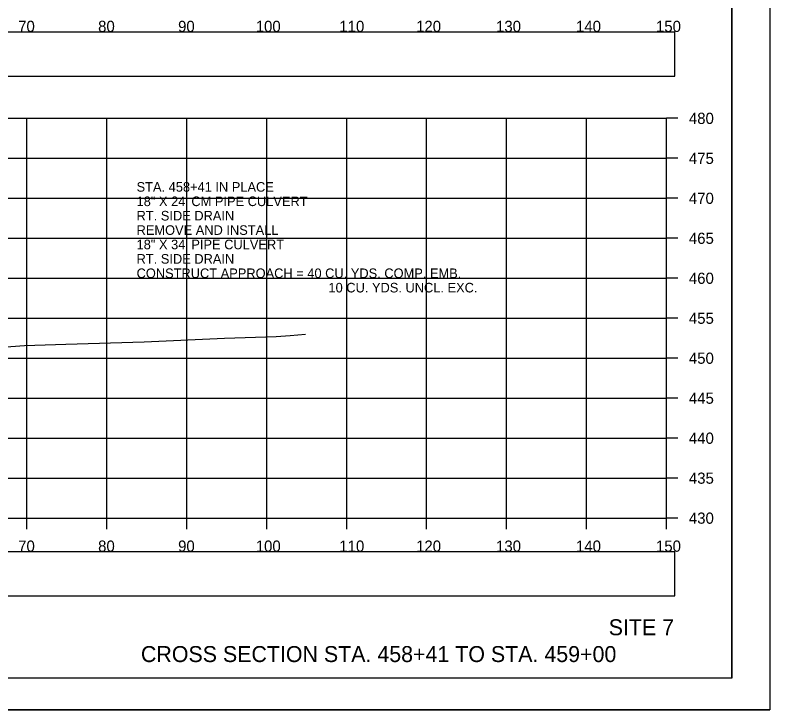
# Model space of a CAD drawing. Extents: x 1376273 to 1384221, y 378927 to 384592.
# Drawn here: x 1384126.4 to 1384220.8, y 380325.2 to 380412.1 of the extents above; entities that cross this region are included whole.
import ezdxf

# ---------------------------------------------------------------- set-up
doc = ezdxf.new("R2010")
doc.units = 0
for name, color, linetype in [('R_Axis', 7, 'Continuous'), ('R_Axis Annot', 7, 'Continuous'), ('R_Border', 7, 'Continuous'), ('R_Draft', 7, 'Continuous'), ('R_Drive', 7, 'Continuous'), ('R_Exist Surface', 7, 'Continuous'), ('R_Grid', 7, 'Continuous'), ('R_No Plot', 7, 'Continuous')]:
    doc.layers.add(name, color=color, linetype=linetype)

msp = doc.modelspace()

# ---------------------------------------------------------------- linework, layer by layer
at = {"layer": 'R_Axis'}
for p, q in [((1384207.907, 380349.156), (1384207.907, 380399.156)), ((1384209.307, 380399.156), (1384207.907, 380399.156)), ((1384209.307, 380394.156), (1384207.907, 380394.156)), ((1384209.307, 380389.156), (1384207.907, 380389.156)), ((1384209.307, 380384.156), (1384207.907, 380384.156)), ((1384209.307, 380379.156), (1384207.907, 380379.156)), ((1384209.307, 380374.156), (1384207.907, 380374.156)), ((1384209.307, 380369.156), (1384207.907, 380369.156)), ((1384209.307, 380364.156), (1384207.907, 380364.156)), ((1384209.307, 380359.156), (1384207.907, 380359.156)), ((1384209.307, 380354.156), (1384207.907, 380354.156)), ((1383907.907, 380349.156), (1384207.907, 380349.156)), ((1384127.907, 380347.756), (1384127.907, 380349.156)), ((1384137.907, 380347.756), (1384137.907, 380349.156)), ((1384147.907, 380347.756), (1384147.907, 380349.156)), ((1384157.907, 380347.756), (1384157.907, 380349.156)), ((1384167.907, 380347.756), (1384167.907, 380349.156)), ((1384177.907, 380347.756), (1384177.907, 380349.156)), ((1384187.907, 380347.756), (1384187.907, 380349.156)), ((1384197.907, 380347.756), (1384197.907, 380349.156)), ((1384207.907, 380347.756), (1384207.907, 380349.156)), ((1384209.307, 380349.156), (1384207.907, 380349.156))]:
    msp.add_line(p, q, dxfattribs=at)
at = {"layer": 'R_Axis Annot'}
for points in [[(1383907.129, 380404.427), (1384208.931, 380404.427), (1384208.931, 380409.949), (1383907.129, 380409.949)], [(1383907.129, 380339.438), (1384208.931, 380339.438), (1384208.931, 380344.96), (1383907.129, 380344.96)]]:
    msp.add_lwpolyline(points, close=True, dxfattribs=at)
at = {"layer": 'R_Border'}
for q in [(1384216.087, 380534.616), (1383899.907, 380329.156)]:
    msp.add_line((1384216.087, 380329.156), q, dxfattribs=at)
at = {"layer": 'R_Exist Surface'}
msp.add_lwpolyline([(1384117.996, 380370.036), (1384127.626, 380370.726), (1384132.771, 380370.908), (1384142.581, 380371.203), (1384152.619, 380371.66), (1384159.101, 380371.888), (1384160.82, 380372.007), (1384162.739, 380372.169)], dxfattribs=at)
at = {"layer": 'R_Grid'}
for p, q in [((1383907.907, 380399.156), (1384207.907, 380399.156)), ((1384127.907, 380349.156), (1384127.907, 380399.156)), ((1384137.907, 380349.156), (1384137.907, 380399.156)), ((1384147.907, 380349.156), (1384147.907, 380399.156)), ((1384157.907, 380349.156), (1384157.907, 380399.156)), ((1384167.907, 380349.156), (1384167.907, 380399.156)), ((1384177.907, 380349.156), (1384177.907, 380399.156)), ((1384187.907, 380349.156), (1384187.907, 380399.156)), ((1384197.907, 380349.156), (1384197.907, 380399.156)), ((1384207.907, 380349.156), (1384207.907, 380399.156)), ((1383907.907, 380394.156), (1384207.907, 380394.156)), ((1383907.907, 380389.156), (1384207.907, 380389.156)), ((1383907.907, 380384.156), (1384207.907, 380384.156)), ((1383907.907, 380379.156), (1384207.907, 380379.156)), ((1383907.907, 380374.156), (1384207.907, 380374.156)), ((1383907.907, 380369.156), (1384207.907, 380369.156)), ((1383907.907, 380364.156), (1384207.907, 380364.156)), ((1383907.907, 380359.156), (1384207.907, 380359.156)), ((1383907.907, 380354.156), (1384207.907, 380354.156)), ((1383907.907, 380349.156), (1384207.907, 380349.156))]:
    msp.add_line(p, q, dxfattribs=at)
at = {"layer": 'R_No Plot'}
msp.add_line((1383887.506, 380325.178), (1384220.84, 380325.178), dxfattribs=at)
for points in [[(1383887.5, 380538.511), (1384220.84, 380538.511), (1384220.84, 380325.173), (1383887.5, 380325.173)], [(1384133.827, 380534.616), (1384133.827, 380524.736), (1384169.559, 380524.736), (1384169.559, 380521.816), (1384192.759, 380521.816), (1384192.759, 380497.484), (1384216.087, 380497.484), (1384216.087, 380329.156), (1383899.907, 380329.156), (1383899.907, 380534.616)]]:
    msp.add_lwpolyline(points, close=True, dxfattribs=at)

# ---------------------------------------------------------------- texts
at = {"layer": 'R_Axis Annot'}
for s, p in [('70', (1384126.821, 380409.956)), ('80', (1384136.821, 380409.956)), ('90', (1384146.821, 380409.956)), ('100', (1384156.535, 380409.956)), ('110', (1384166.987, 380409.956)), ('120', (1384176.59, 380409.956)), ('130', (1384186.59, 380409.956)), ('140', (1384196.59, 380409.956)), ('150', (1384206.59, 380409.956)), ('480', (1384210.707, 380398.456)), ('475', (1384210.707, 380393.456)), ('470', (1384210.707, 380388.456)), ('465', (1384210.707, 380383.456)), ('460', (1384210.707, 380378.456)), ('455', (1384210.707, 380373.456)), ('450', (1384210.707, 380368.456)), ('445', (1384210.707, 380363.456)), ('440', (1384210.707, 380358.456)), ('435', (1384210.707, 380353.456)), ('430', (1384210.707, 380348.456)), ('70', (1384126.821, 380344.956)), ('80', (1384136.821, 380344.956)), ('90', (1384146.821, 380344.956)), ('100', (1384156.535, 380344.956)), ('110', (1384166.987, 380344.956)), ('120', (1384176.59, 380344.956)), ('130', (1384186.59, 380344.956)), ('140', (1384196.59, 380344.956)), ('150', (1384206.59, 380344.956))]:
    msp.add_text(s, height=1.4, dxfattribs=at).set_placement(p)
at = {"layer": 'R_Draft'}
for s, p in [('SITE 7', (1384200.679, 380334.509)), ('CROSS SECTION STA. 458+41 TO STA. 459+00', (1384142.175, 380331.156))]:
    msp.add_text(s, height=2, dxfattribs=at).set_placement(p)
at = {"layer": 'R_Drive'}
for s, p in [('STA. 458+41 IN PLACE', (1384141.63, 380389.979)), ('18" X 24\' CM PIPE CULVERT', (1384141.63, 380388.18)), ('RT. SIDE DRAIN', (1384141.63, 380386.38)), ('REMOVE AND INSTALL', (1384141.63, 380384.58)), ('18" X 34\' PIPE CULVERT', (1384141.63, 380382.78)), ('RT. SIDE DRAIN', (1384141.63, 380380.98)), ('CONSTRUCT APPROACH = 40 CU. YDS. COMP. EMB.', (1384141.63, 380379.18)), ('10 CU. YDS. UNCL. EXC.', (1384165.63, 380377.381))]:
    msp.add_text(s, height=1.2, dxfattribs=at).set_placement(p)

doc.saveas('drawing.dxf')
